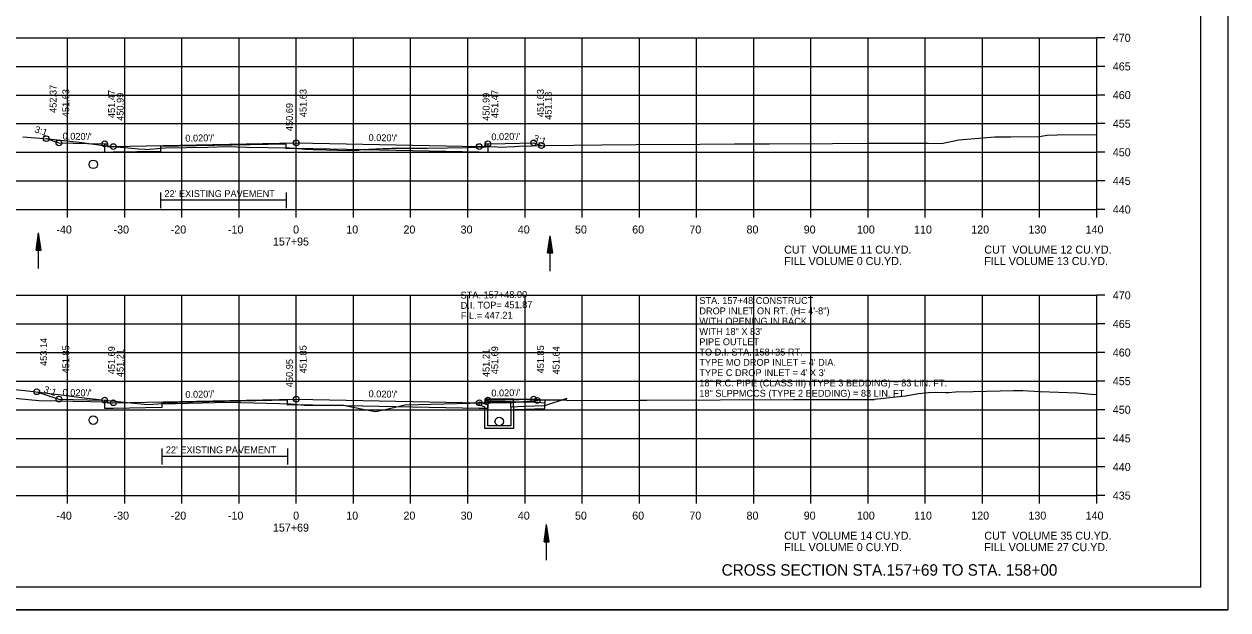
# Model space of a CAD drawing. Extents: x 1538688 to 1540766, y 656250 to 671912.
# Drawn here: x 1538810.6 to 1539021.1, y 666578.1 to 666680.5 of the extents above; entities that cross this region are included whole.
import ezdxf

# ---------------------------------------------------------------- set-up
doc = ezdxf.new("R2010")
doc.units = 0
for name, color, linetype in [('15', 7, 'Continuous'), ('16', 7, 'Continuous'), ('18', 7, 'Continuous'), ('20', 7, 'Continuous'), ('22', 7, 'Continuous'), ('26', 7, 'Continuous'), ('39', 7, 'Continuous'), ('40', 7, 'Continuous'), ('41', 7, 'Continuous'), ('42', 7, 'Continuous'), ('7', 7, 'Continuous'), ('Borings', 7, 'Continuous'), ('Horizontal Alignment', 7, 'Continuous'), ('RipRap', 7, 'Continuous'), ('Wall Heights', 7, 'Continuous')]:
    doc.layers.add(name, color=color, linetype=linetype)

msp = doc.modelspace()

# ---------------------------------------------------------------- linework, layer by layer
at = {"layer": '15'}
for p, q in [((1538812.67, 666641), (1538813.12, 666644)), ((1538812.75, 666641), (1538813.12, 666643.5)), ((1538812.83, 666641), (1538813.12, 666642.98)), ((1538813.57, 666641), (1538813.12, 666644)), ((1538813.5, 666641), (1538813.12, 666643.5)), ((1538813.42, 666641), (1538813.12, 666642.98)), ((1538902.12, 666640.52), (1538902.57, 666643.52)), ((1538902.2, 666640.52), (1538902.57, 666643.02)), ((1538903.02, 666640.52), (1538902.57, 666643.52)), ((1538902.95, 666640.52), (1538902.57, 666643.02)), ((1538812.67, 666641), (1538813.57, 666641)), ((1538812.9, 666641), (1538813.12, 666642.48)), ((1538812.98, 666641), (1538813.12, 666641.97)), ((1538813.05, 666641), (1538813.12, 666641.47)), ((1538813.35, 666641), (1538813.12, 666642.48)), ((1538813.27, 666641), (1538813.12, 666641.97)), ((1538813.19, 666641), (1538813.12, 666641.47)), ((1538902.12, 666640.52), (1538903.02, 666640.52)), ((1538902.28, 666640.52), (1538902.57, 666642.5)), ((1538902.35, 666640.52), (1538902.57, 666642.01)), ((1538902.43, 666640.52), (1538902.57, 666641.5)), ((1538902.5, 666640.52), (1538902.57, 666641)), ((1538902.87, 666640.52), (1538902.57, 666642.5)), ((1538902.8, 666640.52), (1538902.57, 666642.01)), ((1538902.72, 666640.52), (1538902.57, 666641.5)), ((1538902.64, 666640.52), (1538902.57, 666641)), ((1538901.51, 666590.03), (1538901.96, 666593.03)), ((1538901.59, 666590.03), (1538901.96, 666592.53)), ((1538902.41, 666590.03), (1538901.96, 666593.03)), ((1538902.34, 666590.03), (1538901.96, 666592.53)), ((1538901.51, 666590.03), (1538902.41, 666590.03)), ((1538901.66, 666590.03), (1538901.96, 666592.01)), ((1538901.74, 666590.03), (1538901.96, 666591.51)), ((1538901.82, 666590.03), (1538901.96, 666591)), ((1538901.89, 666590.03), (1538901.96, 666590.5)), ((1538902.26, 666590.03), (1538901.96, 666592.01)), ((1538902.19, 666590.03), (1538901.96, 666591.51)), ((1538902.11, 666590.03), (1538901.96, 666591)), ((1538902.03, 666590.03), (1538901.96, 666590.5))]:
    msp.add_line(p, q, dxfattribs=at)
at = {"layer": '16'}
for p, q in [((1538803.23, 666615.7), (1538813.18, 666614.71)), ((1538813.18, 666614.71), (1538825.18, 666614.47))]:
    msp.add_line(p, q, dxfattribs=at)
at = {"layer": '18'}
for points in [[(1538810.33, 666660.81), (1538814.81, 666660.45), (1538820.72, 666659.79), (1538821.06, 666659.75), (1538821.5, 666659.7), (1538824.94, 666659.25), (1538830.59, 666658.71), (1538831.77, 666658.64), (1538831.82, 666658.61), (1538832.52, 666658.66), (1538835.28, 666658.87), (1538842.58, 666659.01), (1538846.06, 666659.08), (1538849.55, 666659.02), (1538856.99, 666658.87), (1538857.9, 666658.82), (1538859.8, 666658.67), (1538861.12, 666658.59), (1538863.44, 666658.52), (1538867.29, 666658.4), (1538869.05, 666658.46), (1538869.12, 666658.47), (1538869.17, 666658.5), (1538869.62, 666658.57), (1538873.3, 666658.73), (1538874.43, 666658.78), (1538874.86, 666658.79), (1538874.91, 666658.79), (1538875.31, 666658.8), (1538881.1, 666658.84), (1538888.17, 666658.91), (1538892.79, 666659.1), (1538893.38, 666659.04), (1538893.67, 666658.98), (1538896.42, 666659.12), (1538897.1, 666659.14), (1538901.83, 666659.31), (1538911.61, 666659.4), (1538917.62, 666659.45), (1538928.75, 666659.5), (1538934.84, 666659.55), (1538940.88, 666659.6), (1538951.96, 666659.65), (1538958.08, 666659.71), (1538968.74, 666659.68), (1538971.04, 666659.61), (1538974.04, 666660.3), (1538980.35, 666660.82), (1538983.15, 666660.81), (1538988.08, 666660.84), (1538989.14, 666661.04), (1538989.52, 666661.1), (1538991.27, 666661.13), (1538998.18, 666661.22)], [(1538807.78, 666616.73), (1538810.69, 666616.47), (1538812.18, 666616.32), (1538817.07, 666615.71), (1538821.56, 666615.11), (1538824.17, 666614.82), (1538827.48, 666614.47), (1538832.14, 666614), (1538834.9, 666614.17), (1538835.42, 666614.19), (1538837.07, 666614.22), (1538846.19, 666614.4), (1538855.26, 666614.2), (1538857.18, 666614.16), (1538857.81, 666614.09), (1538859.56, 666613.92), (1538862, 666613.93), (1538866.45, 666613.91), (1538870.12, 666613.14), (1538872.02, 666612.8), (1538873.71, 666613.14), (1538877.22, 666613.96), (1538886.23, 666614.22), (1538887.47, 666614.25), (1538888.51, 666614.27), (1538895.96, 666614.36), (1538901.11, 666614.81), (1538901.55, 666614.85), (1538905.14, 666614.82), (1538905.42, 666614.82), (1538905.56, 666614.74), (1538905.57, 666614.73), (1538918.08, 666614.78), (1538918.78, 666614.79), (1538919.51, 666614.79), (1538932.31, 666614.85), (1538945.15, 666614.9), (1538945.82, 666614.9), (1538947.9, 666614.87), (1538959.29, 666614.92), (1538959.3, 666614.96), (1538964.74, 666615.56), (1538966.97, 666615.96), (1538968.75, 666616.09), (1538969.99, 666616.15), (1538971.72, 666616.14), (1538972.22, 666616.09), (1538973.44, 666616.22), (1538976.56, 666616.28), (1538983.61, 666616.46), (1538985.25, 666616.44), (1538988.26, 666616.32), (1538994.67, 666616.08), (1538996, 666615.94), (1538997.17, 666615.8), (1538998.18, 666615.79)]]:
    msp.add_lwpolyline(points, dxfattribs=at)
at = {"layer": '20'}
for points in [[(1538814.45, 666660.48), (1538816.67, 666659.74), (1538821.67, 666659.64), (1538824.67, 666659.58), (1538825.17, 666659.58), (1538825.18, 666659.08), (1538826.18, 666659.1), (1538858.18, 666659.74), (1538890.18, 666659.1), (1538891.18, 666659.08), (1538891.19, 666659.58), (1538891.69, 666659.58), (1538894.69, 666659.64), (1538899.69, 666659.74), (1538901.05, 666659.28)], [(1538812.79, 666616.25), (1538816.67, 666614.96), (1538821.67, 666614.86), (1538824.67, 666614.8), (1538825.17, 666614.8), (1538825.18, 666614.3), (1538826.18, 666614.32), (1538858.18, 666614.96), (1538890.18, 666614.32), (1538891.18, 666614.3), (1538891.19, 666614.8), (1538891.69, 666614.8), (1538894.69, 666614.86), (1538899.69, 666614.96), (1538900.32, 666614.74)]]:
    msp.add_lwpolyline(points, dxfattribs=at)
at = {"layer": '22'}
for p, q in [((1538718.18, 666678.1), (1538998.18, 666678.1)), ((1538818.18, 666648.1), (1538818.18, 666678.1)), ((1538828.18, 666648.1), (1538828.18, 666678.1)), ((1538838.18, 666648.1), (1538838.18, 666678.1)), ((1538848.18, 666648.1), (1538848.18, 666678.1)), ((1538858.18, 666648.1), (1538858.18, 666678.1)), ((1538868.18, 666648.1), (1538868.18, 666678.1)), ((1538878.18, 666648.1), (1538878.18, 666678.1)), ((1538888.18, 666648.1), (1538888.18, 666678.1)), ((1538898.18, 666648.1), (1538898.18, 666678.1)), ((1538908.18, 666648.1), (1538908.18, 666678.1)), ((1538918.18, 666648.1), (1538918.18, 666678.1)), ((1538928.18, 666648.1), (1538928.18, 666678.1)), ((1538938.18, 666648.1), (1538938.18, 666678.1)), ((1538948.18, 666648.1), (1538948.18, 666678.1)), ((1538958.18, 666648.1), (1538958.18, 666678.1)), ((1538968.18, 666648.1), (1538968.18, 666678.1)), ((1538978.18, 666648.1), (1538978.18, 666678.1)), ((1538988.18, 666648.1), (1538988.18, 666678.1)), ((1538998.18, 666648.1), (1538998.18, 666678.1)), ((1538718.18, 666673.1), (1538998.18, 666673.1)), ((1538718.18, 666668.1), (1538998.18, 666668.1)), ((1538718.18, 666663.1), (1538998.18, 666663.1)), ((1538718.18, 666658.1), (1538998.18, 666658.1)), ((1538718.18, 666653.1), (1538998.18, 666653.1)), ((1538718.18, 666648.1), (1538998.18, 666648.1)), ((1538718.18, 666633.1), (1538998.18, 666633.1)), ((1538818.18, 666598.1), (1538818.18, 666633.1)), ((1538828.18, 666598.1), (1538828.18, 666633.1)), ((1538838.18, 666598.1), (1538838.18, 666633.1)), ((1538848.18, 666598.1), (1538848.18, 666633.1)), ((1538858.18, 666598.1), (1538858.18, 666633.1)), ((1538868.18, 666598.1), (1538868.18, 666633.1)), ((1538878.18, 666598.1), (1538878.18, 666633.1)), ((1538888.18, 666598.1), (1538888.18, 666633.1)), ((1538898.18, 666598.1), (1538898.18, 666633.1)), ((1538908.18, 666598.1), (1538908.18, 666633.1)), ((1538918.18, 666598.1), (1538918.18, 666633.1)), ((1538928.18, 666598.1), (1538928.18, 666633.1)), ((1538938.18, 666598.1), (1538938.18, 666633.1)), ((1538948.18, 666598.1), (1538948.18, 666633.1)), ((1538958.18, 666598.1), (1538958.18, 666633.1)), ((1538968.18, 666598.1), (1538968.18, 666633.1)), ((1538978.18, 666598.1), (1538978.18, 666633.1)), ((1538988.18, 666598.1), (1538988.18, 666633.1)), ((1538998.18, 666598.1), (1538998.18, 666633.1)), ((1538718.18, 666628.1), (1538998.18, 666628.1)), ((1538718.18, 666623.1), (1538998.18, 666623.1)), ((1538718.18, 666618.1), (1538998.18, 666618.1)), ((1538718.18, 666613.1), (1538998.18, 666613.1)), ((1538718.18, 666608.1), (1538998.18, 666608.1)), ((1538718.18, 666603.1), (1538998.18, 666603.1)), ((1538718.18, 666598.1), (1538998.18, 666598.1))]:
    msp.add_line(p, q, dxfattribs=at)
at = {"layer": '26'}
msp.add_line((1538687.78, 666578.13), (1539021.11, 666578.13), dxfattribs=at)
msp.add_lwpolyline([(1538687.77, 666791.46), (1539021.11, 666791.46), (1539021.11, 666578.12), (1538687.77, 666578.12)], close=True, dxfattribs=at)
for centre in [(1538814.45, 666660.48), (1538816.67, 666659.74), (1538824.67, 666659.58), (1538826.18, 666659.1), (1538858.18, 666659.74), (1538890.18, 666659.1), (1538891.69, 666659.58), (1538899.69, 666659.74), (1538901.05, 666659.28), (1538812.79, 666616.25), (1538816.67, 666614.96), (1538824.67, 666614.8), (1538858.18, 666614.96), (1538891.69, 666614.8), (1538899.69, 666614.96), (1538900.32, 666614.74), (1538826.18, 666614.32), (1538890.18, 666614.32)]:
    msp.add_circle(centre, 0.5, dxfattribs=at)
at = {"layer": '39'}
for p, q in [((1538813.12, 666637.81), (1538813.12, 666644)), ((1538902.57, 666637.33), (1538902.57, 666643.52)), ((1538890.18, 666614.49), (1538891.68, 666613.97)), ((1538890.18, 666614.49), (1538891.68, 666613.97)), ((1538890.18, 666613.97), (1538891.18, 666613.62)), ((1538890.18, 666613.97), (1538891.18, 666613.62)), ((1538891.18, 666613.47), (1538891.18, 666613.62)), ((1538891.18, 666613.47), (1538891.18, 666613.62)), ((1538891.34, 666614.81), (1538891.43, 666614.97)), ((1538891.34, 666614.81), (1538891.43, 666614.97)), ((1538891.34, 666614.81), (1538891.68, 666614.47)), ((1538891.34, 666614.81), (1538891.68, 666614.47)), ((1538896.18, 666614.97), (1538891.43, 666614.97)), ((1538896.18, 666614.97), (1538891.43, 666614.97)), ((1538895.68, 666614.47), (1538891.68, 666614.47)), ((1538895.68, 666614.47), (1538891.68, 666614.47)), ((1538891.68, 666613.47), (1538891.68, 666613.97)), ((1538891.68, 666613.47), (1538891.68, 666613.97)), ((1538895.68, 666613.47), (1538895.68, 666614.47)), ((1538896.18, 666613.47), (1538896.18, 666614.97)), ((1538899.66, 666614.98), (1538901.69, 666614.82)), ((1538899.69, 666614.47), (1538901.68, 666614.32)), ((1538901.64, 666613.82), (1538905.53, 666615.12)), ((1538901.96, 666586.84), (1538901.96, 666593.03))]:
    msp.add_line(p, q, dxfattribs=at)
for points in [[(1538890.18, 666613.97), (1538890.18, 666614.49)], [(1538890.18, 666613.97), (1538890.18, 666614.49)], [(1538896.18, 666613.47), (1538896.18, 666609.81), (1538893.68, 666609.81), (1538891.18, 666609.81), (1538891.18, 666613.47)], [(1538895.68, 666613.47), (1538895.68, 666610.31), (1538893.68, 666610.31), (1538891.68, 666610.31), (1538891.68, 666613.47)], [(1538895.68, 666614.47), (1538898.18, 666614.47), (1538899.69, 666614.47)], [(1538895.68, 666613.64), (1538898.09, 666613.71), (1538901.64, 666613.82)], [(1538896.18, 666614.98), (1538898.18, 666614.98), (1538899.69, 666614.98)], [(1538896.18, 666613.15), (1538898.11, 666613.21), (1538901.66, 666613.33), (1538901.68, 666614.82)]]:
    msp.add_lwpolyline(points, dxfattribs=at)
for centre in [(1538822.68, 666655.99), (1538822.68, 666611.26), (1538893.68, 666611.06), (1538893.68, 666611.06)]:
    msp.add_circle(centre, 0.75, dxfattribs=at)
at = {"layer": '7'}
for p, q in [((1538834.42, 666651.09), (1538834.42, 666648.34)), ((1538856.42, 666651.09), (1538856.42, 666648.34)), ((1538856.42, 666649.71), (1538834.42, 666649.71)), ((1538834.66, 666606.31), (1538834.66, 666603.56)), ((1538856.66, 666604.93), (1538834.66, 666604.93)), ((1538856.66, 666606.31), (1538856.66, 666603.56))]:
    msp.add_line(p, q, dxfattribs=at)
at = {"layer": 'Borings'}
for p, q in [((1538998.18, 666648.1), (1538998.18, 666678.1)), ((1538999.58, 666678.1), (1538998.18, 666678.1)), ((1538999.58, 666673.1), (1538998.18, 666673.1)), ((1538999.58, 666668.1), (1538998.18, 666668.1)), ((1538999.58, 666663.1), (1538998.18, 666663.1)), ((1538999.58, 666658.1), (1538998.18, 666658.1)), ((1538999.58, 666653.1), (1538998.18, 666653.1)), ((1538718.18, 666648.1), (1538998.18, 666648.1)), ((1538818.18, 666646.7), (1538818.18, 666648.1)), ((1538828.18, 666646.7), (1538828.18, 666648.1)), ((1538838.18, 666646.7), (1538838.18, 666648.1)), ((1538848.18, 666646.7), (1538848.18, 666648.1)), ((1538858.18, 666646.7), (1538858.18, 666648.1)), ((1538868.18, 666646.7), (1538868.18, 666648.1)), ((1538878.18, 666646.7), (1538878.18, 666648.1)), ((1538888.18, 666646.7), (1538888.18, 666648.1)), ((1538898.18, 666646.7), (1538898.18, 666648.1)), ((1538908.18, 666646.7), (1538908.18, 666648.1)), ((1538918.18, 666646.7), (1538918.18, 666648.1)), ((1538928.18, 666646.7), (1538928.18, 666648.1)), ((1538938.18, 666646.7), (1538938.18, 666648.1)), ((1538948.18, 666646.7), (1538948.18, 666648.1)), ((1538958.18, 666646.7), (1538958.18, 666648.1)), ((1538968.18, 666646.7), (1538968.18, 666648.1)), ((1538978.18, 666646.7), (1538978.18, 666648.1)), ((1538988.18, 666646.7), (1538988.18, 666648.1)), ((1538998.18, 666646.7), (1538998.18, 666648.1)), ((1538999.58, 666648.1), (1538998.18, 666648.1)), ((1538998.18, 666598.1), (1538998.18, 666633.1)), ((1538999.58, 666633.1), (1538998.18, 666633.1)), ((1538999.58, 666628.1), (1538998.18, 666628.1)), ((1538999.58, 666623.1), (1538998.18, 666623.1)), ((1538999.58, 666618.1), (1538998.18, 666618.1)), ((1538999.58, 666613.1), (1538998.18, 666613.1)), ((1538999.58, 666608.1), (1538998.18, 666608.1)), ((1538999.58, 666603.1), (1538998.18, 666603.1)), ((1538718.18, 666598.1), (1538998.18, 666598.1)), ((1538818.18, 666596.7), (1538818.18, 666598.1)), ((1538828.18, 666596.7), (1538828.18, 666598.1)), ((1538838.18, 666596.7), (1538838.18, 666598.1)), ((1538848.18, 666596.7), (1538848.18, 666598.1)), ((1538858.18, 666596.7), (1538858.18, 666598.1)), ((1538868.18, 666596.7), (1538868.18, 666598.1)), ((1538878.18, 666596.7), (1538878.18, 666598.1)), ((1538888.18, 666596.7), (1538888.18, 666598.1)), ((1538898.18, 666596.7), (1538898.18, 666598.1)), ((1538908.18, 666596.7), (1538908.18, 666598.1)), ((1538918.18, 666596.7), (1538918.18, 666598.1)), ((1538928.18, 666596.7), (1538928.18, 666598.1)), ((1538938.18, 666596.7), (1538938.18, 666598.1)), ((1538948.18, 666596.7), (1538948.18, 666598.1)), ((1538958.18, 666596.7), (1538958.18, 666598.1)), ((1538968.18, 666596.7), (1538968.18, 666598.1)), ((1538978.18, 666596.7), (1538978.18, 666598.1)), ((1538988.18, 666596.7), (1538988.18, 666598.1)), ((1538998.18, 666596.7), (1538998.18, 666598.1)), ((1538999.58, 666598.1), (1538998.18, 666598.1))]:
    msp.add_line(p, q, dxfattribs=at)
at = {"layer": 'RipRap'}
for q in [(1539016.36, 666787.56), (1538700.18, 666582.1)]:
    msp.add_line((1539016.36, 666582.1), q, dxfattribs=at)
at = {"layer": 'Wall Heights'}
for points in [[(1538891.69, 666659.58), (1538891.69, 666658.08), (1538890.18, 666658.1), (1538858.18, 666658.74), (1538856.43, 666658.7), (1538856.43, 666659.54), (1538834.43, 666659.1), (1538834.43, 666658.26), (1538826.18, 666658.1), (1538824.67, 666658.08), (1538824.67, 666659.58)], [(1538891.69, 666614.8), (1538891.69, 666613.3), (1538890.18, 666613.32), (1538858.18, 666613.96), (1538856.67, 666613.93), (1538856.67, 666614.76), (1538834.67, 666614.32), (1538834.67, 666613.49), (1538826.18, 666613.32), (1538824.67, 666613.3), (1538824.67, 666614.8)]]:
    msp.add_lwpolyline(points, dxfattribs=at)

# ---------------------------------------------------------------- texts
at = {"layer": '15'}
msp.add_text('CROSS SECTION STA.157+69 TO STA. 158+00', height=2, dxfattribs=at).set_placement((1538932.57, 666584.1))
at = {"layer": '40'}
for s, p in [('STA. 157+48.00', (1538886.92, 666632.53)), ('D.I. TOP= 451.87', (1538886.94, 666630.73)), ('F.L.= 447.21', (1538886.96, 666628.93))]:
    msp.add_text(s, height=1.2, rotation=0.6723, dxfattribs=at).set_placement(p)
for s, p in [('STA. 157+48 CONSTRUCT', (1538928.67, 666631.58)), ('DROP INLET ON RT. (H= 4\'-8")', (1538928.67, 666629.78)), ('WITH OPENING IN BACK', (1538928.67, 666627.98)), ('WITH 18" X 83\'', (1538928.67, 666626.18)), ('TO D.I. STA. 158+35 RT.', (1538928.67, 666622.58)), ('PIPE OUTLET', (1538928.67, 666624.38)), ("TYPE MO DROP INLET = 4' DIA.", (1538928.67, 666620.78)), ("TYPE C DROP INLET = 4' X 3'", (1538928.67, 666618.98)), ('18" R.C. PIPE (CLASS III) (TYPE 3 BEDDING) = 83 LIN. FT.', (1538928.67, 666617.18)), ('18" SLPPMCCS (TYPE 2 BEDDING) = 83 LIN. FT.', (1538928.67, 666615.38))]:
    msp.add_text(s, height=1.2, dxfattribs=at).set_placement(p)
at = {"layer": '41'}
for s, p in [('452.37', (1538816.25, 666664.98)), ('451.63', (1538818.47, 666664.24)), ('451.47', (1538826.47, 666664.08)), ('450.99', (1538827.98, 666663.6)), ('451.63', (1538859.98, 666664.24)), ('450.99', (1538891.98, 666663.6)), ('451.47', (1538893.49, 666664.08)), ('451.63', (1538901.49, 666664.24)), ('451.18', (1538902.85, 666663.78)), ('450.69', (1538857.58, 666661.8)), ('453.14', (1538814.59, 666620.75)), ('451.85', (1538818.47, 666619.46)), ('451.69', (1538826.47, 666619.3)), ('451.85', (1538859.98, 666619.46)), ('451.69', (1538893.49, 666619.3)), ('451.85', (1538901.49, 666619.46)), ('451.64', (1538904.22, 666619.28)), ('451.21', (1538827.98, 666618.82)), ('450.95', (1538857.58, 666617.05)), ('451.21', (1538891.98, 666618.82))]:
    msp.add_text(s, height=1.2, rotation=90, dxfattribs=at).set_placement(p)
at = {"layer": '42'}
for s, rotation, p in [('3:1', 341.5651, (1538812.3, 666661.61)), ("0.020'/'", 1.1458, (1538892.3, 666660.19)), ("0.020'/'", 358.8542, (1538817.3, 666660.33)), ("0.020'/'", 1.1458, (1538838.79, 666659.95)), ("0.020'/'", 358.8542, (1538870.81, 666660.09)), ('3:1', 341.5651, (1538899.53, 666660.09)), ('3:1', 341.5651, (1538813.89, 666616.18)), ("0.020'/'", 358.8542, (1538817.3, 666615.54)), ("0.020'/'", 1.1458, (1538838.79, 666615.17)), ("0.020'/'", 358.8542, (1538870.81, 666615.3)), ("0.020'/'", 1.1458, (1538892.3, 666615.41))]:
    msp.add_text(s, height=1.2, rotation=rotation, dxfattribs=at).set_placement(p)
at = {"layer": '7'}
for p in [(1538835.13, 666650.27), (1538835.36, 666605.49)]:
    msp.add_text("22' EXISTING PAVEMENT", height=1.2, dxfattribs=at).set_placement(p)
at = {"layer": 'Horizontal Alignment'}
for s, p in [('470', (1539000.98, 666677.4)), ('465', (1539000.98, 666672.4)), ('460', (1539000.98, 666667.4)), ('455', (1539000.98, 666662.4)), ('450', (1539000.98, 666657.4)), ('445', (1539000.98, 666652.4)), ('440', (1539000.98, 666647.4)), ('-40', (1538816.22, 666643.9)), ('-30', (1538826.22, 666643.9)), ('-20', (1538836.22, 666643.9)), ('-10', (1538846.22, 666643.9)), ('0', (1538857.62, 666643.9)), ('10', (1538866.92, 666643.9)), ('20', (1538876.92, 666643.9)), ('30', (1538886.92, 666643.9)), ('40', (1538896.92, 666643.9)), ('50', (1538906.92, 666643.9)), ('60', (1538916.92, 666643.9)), ('70', (1538926.92, 666643.9)), ('80', (1538936.92, 666643.9)), ('90', (1538946.92, 666643.9)), ('100', (1538956.22, 666643.9)), ('110', (1538966.22, 666643.9)), ('120', (1538976.22, 666643.9)), ('130', (1538986.22, 666643.9)), ('140', (1538996.22, 666643.9)), ('157+95', (1538854.1, 666641.8)), ('CUT  VOLUME 11 CU.YD.', (1538943.5, 666640.39)), ('CUT  VOLUME 12 CU.YD.', (1538978.5, 666640.39)), ('FILL VOLUME 0 CU.YD.', (1538943.5, 666638.39)), ('FILL VOLUME 13 CU.YD.', (1538978.5, 666638.39)), ('470', (1539000.98, 666632.4)), ('465', (1539000.98, 666627.4)), ('460', (1539000.98, 666622.4)), ('455', (1539000.98, 666617.4)), ('450', (1539000.98, 666612.4)), ('445', (1539000.98, 666607.4)), ('440', (1539000.98, 666602.4)), ('435', (1539000.98, 666597.4)), ('-40', (1538816.22, 666593.9)), ('-30', (1538826.22, 666593.9)), ('-20', (1538836.22, 666593.9)), ('-10', (1538846.22, 666593.9)), ('0', (1538857.62, 666593.9)), ('10', (1538866.92, 666593.9)), ('20', (1538876.92, 666593.9)), ('30', (1538886.92, 666593.9)), ('40', (1538896.92, 666593.9)), ('50', (1538906.92, 666593.9)), ('60', (1538916.92, 666593.9)), ('70', (1538926.92, 666593.9)), ('80', (1538936.92, 666593.9)), ('90', (1538946.92, 666593.9)), ('100', (1538956.22, 666593.9)), ('110', (1538966.22, 666593.9)), ('120', (1538976.22, 666593.9)), ('130', (1538986.22, 666593.9)), ('140', (1538996.22, 666593.9)), ('157+69', (1538854.1, 666591.8)), ('CUT  VOLUME 14 CU.YD.', (1538943.5, 666590.39)), ('CUT  VOLUME 35 CU.YD.', (1538978.5, 666590.39)), ('FILL VOLUME 0 CU.YD.', (1538943.5, 666588.39)), ('FILL VOLUME 27 CU.YD.', (1538978.5, 666588.39))]:
    msp.add_text(s, height=1.4, dxfattribs=at).set_placement(p)

doc.saveas('drawing.dxf')
